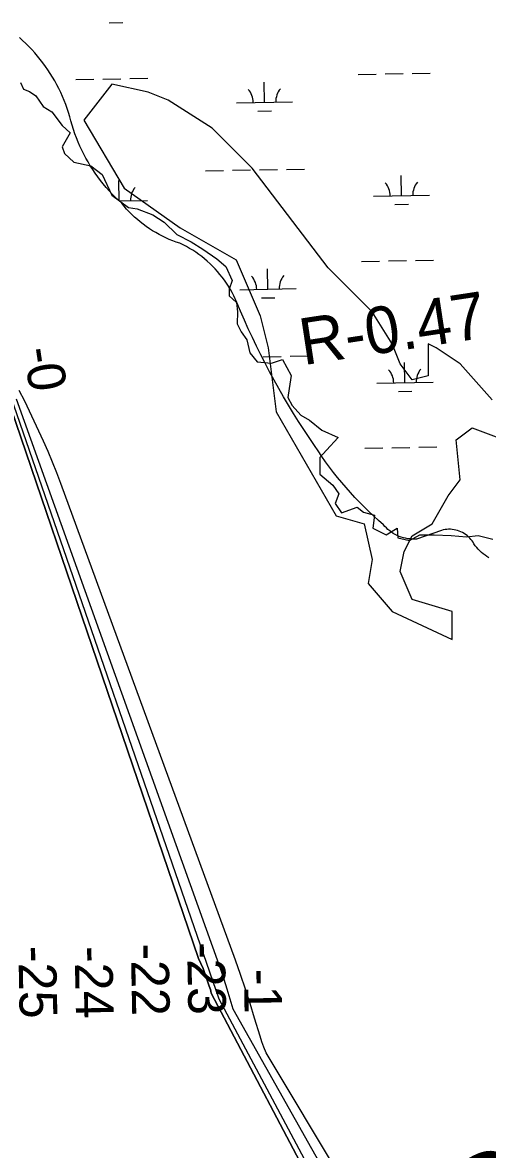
# Model space of a CAD drawing. Extents: x 3925854 to 3964121, y 224593 to 250589.
# Drawn here: x 3946571 to 3947397, y 244643 to 246649 of the extents above; entities that cross this region are included whole.
import ezdxf

# ---------------------------------------------------------------- set-up
doc = ezdxf.new("R2010")
doc.units = 0
for name, color, linetype in [('V-RIVR-EDGE', 7, 'Continuous'), ('V-RIVR-IDEN', 7, 'Continuous'), ('V-RIVR-RANG', 7, 'Continuous'), ('V-RIVR-RANG-IDEN', 7, 'Continuous'), ('V-SITE-VEGE', 7, 'Continuous'), ('V-TOPO-DPTH', 7, 'Continuous'), ('V-TOPO-MINR', 7, 'Continuous'), ('V-WETL-SWMP', 7, 'Continuous')]:
    doc.layers.add(name, color=color, linetype=linetype)

msp = doc.modelspace()

# ---------------------------------------------------------------- linework, layer by layer
at = {"layer": 'V-RIVR-EDGE'}
msp.add_lwpolyline([(3946567.194, 246542.048), (3946572.649, 246530.048), (3946583.558, 246525.684), (3946594.468, 246518.047), (3946607.559, 246499.501), (3946622.833, 246489.683), (3946641.379, 246465.682), (3946655.561, 246452.59), (3946641.379, 246427.499), (3946645.742, 246415.498), (3946662.107, 246400.225), (3946692.653, 246393.679), (3946712.29, 246378.406), (3946729.745, 246341.314), (3946759.201, 246319.495), (3946774.474, 246317.313), (3946802.838, 246306.404), (3946822.475, 246293.312), (3946845.385, 246271.494), (3946870.477, 246258.402), (3946891.205, 246245.311), (3946916.297, 246227.856), (3946932.661, 246214.764), (3946943.57, 246189.673), (3946938.116, 246174.399), (3946938.116, 246162.399), (3946951.207, 246150.399), (3946953.389, 246134.035), (3946952.298, 246112.216), (3946959.935, 246098.033), (3946969.753, 246083.851), (3946975.208, 246060.941), (3946988.299, 246044.577), (3947013.391, 246042.395), (3947033.028, 246048.941), (3947048.301, 246020.576), (3947045.028, 245997.666), (3947042.846, 245981.302), (3947050.483, 245967.12), (3947065.756, 245949.665), (3947081.029, 245940.937), (3947102.848, 245923.482), (3947132.304, 245910.391), (3947111.576, 245887.481), (3947099.576, 245874.39), (3947099.576, 245844.934), (3947122.485, 245825.297), (3947133.395, 245810.024), (3947126.849, 245792.569), (3947137.759, 245776.205), (3947166.123, 245786.023), (3947177.033, 245777.295), (3947196.67, 245771.841), (3947193.397, 245748.931), (3947217.398, 245736.931), (3947237.035, 245748.931), (3947238.126, 245731.476), (3947258.853, 245727.112), (3947277.4, 245736.931), (3947300.309, 245736.931), (3947302.491, 245736.931), (3947333.038, 245735.84), (3947360.311, 245733.658), (3947381.039, 245735.84), (3947407.222, 245729.294)], dxfattribs=at)
at = {"layer": 'V-SITE-VEGE'}
msp.add_lwpolyline([(3947405.647, 245977.257), (3947348.753, 246041.262), (3947306.083, 246069.709), (3947291.859, 246076.821), (3947291.859, 246019.927), (3947263.412, 246012.815), (3947242.077, 246041.262), (3947227.854, 246076.821), (3947192.295, 246133.715), (3947114.066, 246211.944), (3946978.943, 246389.737), (3946907.826, 246460.855), (3946829.597, 246510.637), (3946794.038, 246524.86), (3946730.032, 246539.084), (3946680.25, 246475.078), (3946751.367, 246354.179), (3946850.932, 246283.061), (3946950.496, 246226.167), (3946993.166, 246126.603), (3947007.39, 246069.709), (3947021.613, 245955.922), (3947128.289, 245771.016), (3947178.072, 245756.793), (3947192.295, 245692.787), (3947185.183, 245650.117), (3947227.854, 245600.335), (3947334.53, 245550.553), (3947334.53, 245600.335), (3947263.412, 245621.67), (3947242.077, 245671.452), (3947249.189, 245707.011), (3947263.412, 245735.458), (3947298.971, 245756.793), (3947327.418, 245806.575), (3947348.753, 245835.022), (3947341.641, 245906.139), (3947370.088, 245927.475), (3947426.982, 245906.139)], dxfattribs=at)
at = {"layer": 'V-TOPO-DPTH'}
for points in [[(3946541.376, 245988.816), (3946883.738, 244982.729), (3946892.022, 244965.381), (3946902.961, 244933.896), (3946903.96, 244930.811), (3946904.871, 244927.702), (3946905.648, 244924.558), (3946906.337, 244921.389), (3947303.285, 244166.807)], [(3947303.285, 244166.807), (3946906.337, 244921.389), (3946905.648, 244924.558), (3946904.871, 244927.702), (3946903.96, 244930.811), (3946902.961, 244933.896), (3946892.022, 244965.381), (3946883.738, 244982.729), (3946541.376, 245988.816)], [(3947254.137, 244344.029), (3946945.176, 244892.828), (3946940.131, 244910.512), (3946934.89, 244928.136), (3946929.355, 244945.67), (3946923.623, 244963.143), (3946560.343, 245978.122)]]:
    msp.add_lwpolyline(points, dxfattribs=at)
at = {"layer": 'V-TOPO-MINR'}
for points in [[(3947303.285, 244166.807), (3946906.337, 244921.389), (3946905.648, 244924.558), (3946904.871, 244927.702), (3946903.96, 244930.811), (3946902.961, 244933.896), (3946892.022, 244965.381), (3946883.738, 244982.729), (3946541.376, 245988.816)], [(3947233.922, 244322.235), (3946920.612, 244910.457), (3946550.222, 245983.294)], [(3947273.479, 244364.882), (3947004.267, 244815.276), (3947000.21, 244824.967), (3946996.61, 244834.838), (3946993.317, 244844.828), (3946983.616, 244876.757), (3946975.537, 244902.748), (3946967.236, 244928.666), (3946958.604, 244954.476), (3946949.75, 244980.213), (3946638.804, 245828.393), (3946631.739, 245847.486), (3946624.328, 245866.439), (3946616.401, 245885.181), (3946608.129, 245903.784), (3946575.323, 245974.919), (3946564.952, 245993.636)], [(3947254.137, 244344.029), (3946945.176, 244892.828), (3946940.131, 244910.512), (3946934.89, 244928.136), (3946929.355, 244945.67), (3946923.623, 244963.143), (3946560.343, 245978.122)]]:
    msp.add_lwpolyline(points, dxfattribs=at)
at = {"layer": 'V-WETL-SWMP'}
for p, q in [((3946725.112, 246648.229), (3946749.108, 246648.666)), ((3946571.068, 246616.716), (3946565.318, 246621.83)), ((3946576.68, 246611.451), (3946571.068, 246616.716)), ((3946582.152, 246606.04), (3946576.68, 246611.451)), ((3946587.479, 246600.486), (3946582.152, 246606.04)), ((3946592.657, 246594.794), (3946587.479, 246600.486)), ((3946597.683, 246588.966), (3946592.657, 246594.794)), ((3946602.554, 246583.008), (3946597.683, 246588.966)), ((3946607.265, 246576.923), (3946602.554, 246583.008)), ((3946611.813, 246570.716), (3946607.265, 246576.923)), ((3946616.196, 246564.39), (3946611.813, 246570.716)), ((3946620.41, 246557.951), (3946616.196, 246564.39)), ((3946624.453, 246551.403), (3946620.41, 246557.951)), ((3946628.321, 246544.751), (3946624.453, 246551.403)), ((3946632.012, 246537.998), (3946628.321, 246544.751)), ((3946665.532, 246547.129), (3946697.527, 246547.71)), ((3946713.524, 246548.001), (3946745.519, 246548.583)), ((3946761.516, 246548.874), (3946793.511, 246549.456)), ((3947001.165, 246506.794), (3947000.51, 246542.788)), ((3947167.357, 246556.253), (3947199.352, 246556.835)), ((3947215.349, 246557.126), (3947247.344, 246557.708)), ((3947263.341, 246557.999), (3947295.336, 246558.58)), ((3946635.523, 246531.15), (3946632.012, 246537.998)), ((3946638.852, 246524.212), (3946635.523, 246531.15)), ((3946641.996, 246517.189), (3946638.852, 246524.212)), ((3946644.954, 246510.084), (3946641.996, 246517.189)), ((3946647.723, 246502.904), (3946644.954, 246510.084)), ((3946650.301, 246495.653), (3946647.723, 246502.904)), ((3946951.173, 246505.885), (3947051.156, 246507.703)), ((3946652.687, 246488.337), (3946650.301, 246495.653)), ((3946654.878, 246480.96), (3946652.687, 246488.337)), ((3946989.447, 246491.147), (3947013.443, 246491.583)), ((3946656.874, 246473.528), (3946654.878, 246480.96)), ((3946659.051, 246465.893), (3946656.874, 246473.528)), ((3946661.427, 246458.317), (3946659.051, 246465.893)), ((3946664.001, 246450.806), (3946661.427, 246458.317)), ((3946666.77, 246443.365), (3946664.001, 246450.806)), ((3946669.734, 246435.999), (3946666.77, 246443.365)), ((3946672.89, 246428.714), (3946669.734, 246435.999)), ((3946676.235, 246421.513), (3946672.89, 246428.714)), ((3946679.768, 246414.403), (3946676.235, 246421.513)), ((3946683.486, 246407.388), (3946679.768, 246414.403)), ((3946687.387, 246400.473), (3946683.486, 246407.388)), ((3946691.467, 246393.662), (3946687.387, 246400.473)), ((3946695.725, 246386.96), (3946691.467, 246393.662)), ((3946700.157, 246380.372), (3946695.725, 246386.96)), ((3946896.521, 246384.8), (3946928.516, 246385.382)), ((3946944.513, 246385.673), (3946976.508, 246386.255)), ((3946992.505, 246386.545), (3947024.5, 246387.127)), ((3947040.497, 246387.418), (3947072.492, 246388)), ((3946704.759, 246373.903), (3946700.157, 246380.372)), ((3946709.53, 246367.557), (3946704.759, 246373.903)), ((3946714.465, 246361.337), (3946709.53, 246367.557)), ((3946742.877, 246331.256), (3946742.223, 246367.25)), ((3947244.702, 246340.381), (3947244.048, 246376.375)), ((3946719.562, 246355.249), (3946714.465, 246361.337)), ((3946724.816, 246349.297), (3946719.562, 246355.249)), ((3946730.225, 246343.485), (3946724.816, 246349.297)), ((3946735.784, 246337.816), (3946730.225, 246343.485)), ((3946741.49, 246332.295), (3946735.784, 246337.816)), ((3946747.338, 246326.925), (3946741.49, 246332.295)), ((3946742.626, 246331.251), (3946792.869, 246332.165)), ((3946751.592, 246321.751), (3946747.338, 246326.925)), ((3947194.711, 246339.472), (3947294.694, 246341.29)), ((3947232.985, 246324.734), (3947256.981, 246325.17)), ((3946756.004, 246316.711), (3946751.592, 246321.751)), ((3946760.57, 246311.811), (3946756.004, 246316.711)), ((3946765.286, 246307.055), (3946760.57, 246311.811)), ((3946770.148, 246302.448), (3946765.286, 246307.055)), ((3946775.151, 246297.993), (3946770.148, 246302.448)), ((3946780.289, 246293.697), (3946775.151, 246297.993)), ((3946785.558, 246289.561), (3946780.289, 246293.697)), ((3946790.953, 246285.592), (3946785.558, 246289.561)), ((3946796.469, 246281.792), (3946790.953, 246285.592)), ((3946802.1, 246278.165), (3946796.469, 246281.792)), ((3946807.841, 246274.714), (3946802.1, 246278.165)), ((3946813.686, 246271.443), (3946807.841, 246274.714)), ((3946819.63, 246268.356), (3946813.686, 246271.443)), ((3946825.667, 246265.454), (3946819.63, 246268.356)), ((3946831.791, 246262.741), (3946825.667, 246265.454)), ((3946837.996, 246260.22), (3946831.791, 246262.741)), ((3946844.277, 246257.892), (3946837.996, 246260.22)), ((3946850.627, 246255.761), (3946844.277, 246257.892)), ((3946856.484, 246252.939), (3946850.627, 246255.761)), ((3946862.247, 246249.93), (3946856.484, 246252.939)), ((3946867.91, 246246.735), (3946862.247, 246249.93)), ((3946873.466, 246243.359), (3946867.91, 246246.735)), ((3946878.91, 246239.805), (3946873.466, 246243.359)), ((3946884.237, 246236.077), (3946878.91, 246239.805)), ((3946889.44, 246232.178), (3946884.237, 246236.077)), ((3946894.514, 246228.113), (3946889.44, 246232.178)), ((3946899.453, 246223.886), (3946894.514, 246228.113)), ((3946904.254, 246219.502), (3946899.453, 246223.886)), ((3947173.405, 246223.633), (3947205.4, 246224.215)), ((3947221.397, 246224.506), (3947253.392, 246225.088)), ((3947269.389, 246225.379), (3947301.384, 246225.96)), ((3946908.91, 246214.964), (3946904.254, 246219.502)), ((3946913.417, 246210.278), (3946908.91, 246214.964)), ((3946917.77, 246205.449), (3946913.417, 246210.278)), ((3946921.964, 246200.481), (3946917.77, 246205.449)), ((3947007.213, 246174.174), (3947006.558, 246210.168)), ((3946925.996, 246195.381), (3946921.964, 246200.481)), ((3946929.86, 246190.152), (3946925.996, 246195.381)), ((3946933.553, 246184.801), (3946929.86, 246190.152)), ((3946937.071, 246179.334), (3946933.553, 246184.801)), ((3946940.411, 246173.756), (3946937.071, 246179.334)), ((3946943.568, 246168.072), (3946940.411, 246173.756)), ((3946946.54, 246162.29), (3946943.568, 246168.072)), ((3946951.914, 246150.451), (3946946.54, 246162.29)), ((3946957.221, 246173.265), (3947057.204, 246175.083)), ((3946958.524, 246134.72), (3946951.914, 246150.451)), ((3946995.495, 246158.527), (3947019.491, 246158.963)), ((3946965.33, 246119.073), (3946958.524, 246134.72)), ((3946972.329, 246103.511), (3946965.33, 246119.073)), ((3946979.522, 246088.038), (3946972.329, 246103.511)), ((3946986.906, 246072.655), (3946979.522, 246088.038)), ((3946994.482, 246057.366), (3946986.906, 246072.655)), ((3947002.246, 246042.171), (3946994.482, 246057.366)), ((3946998.553, 246053.925), (3947030.548, 246054.507)), ((3947010.2, 246027.075), (3947002.246, 246042.171)), ((3947046.545, 246054.798), (3947078.54, 246055.38)), ((3947250.75, 246007.761), (3947250.096, 246043.755)), ((3947018.34, 246012.079), (3947010.2, 246027.075)), ((3947026.666, 245997.185), (3947018.34, 246012.079)), ((3947200.759, 246006.852), (3947300.742, 246008.67)), ((3947035.177, 245982.395), (3947026.666, 245997.185)), ((3947043.871, 245967.713), (3947035.177, 245982.395)), ((3947239.033, 245992.114), (3947263.029, 245992.55)), ((3947052.747, 245953.14), (3947043.871, 245967.713)), ((3947061.804, 245938.679), (3947052.747, 245953.14)), ((3947071.04, 245924.331), (3947061.804, 245938.679)), ((3947080.453, 245910.1), (3947071.04, 245924.331)), ((3947090.043, 245895.986), (3947080.453, 245910.1)), ((3947096.449, 245886.181), (3947090.043, 245895.986)), ((3947103.031, 245876.493), (3947096.449, 245886.181)), ((3947179.453, 245891.013), (3947211.448, 245891.595)), ((3947227.445, 245891.886), (3947259.44, 245892.468)), ((3947275.437, 245892.759), (3947307.432, 245893.34)), ((3947109.787, 245866.926), (3947103.031, 245876.493)), ((3947116.715, 245857.483), (3947109.787, 245866.926)), ((3947123.813, 245848.166), (3947116.715, 245857.483)), ((3947131.079, 245838.98), (3947123.813, 245848.166)), ((3947138.509, 245829.927), (3947131.079, 245838.98)), ((3947146.102, 245821.009), (3947138.509, 245829.927)), ((3947153.855, 245812.23), (3947146.102, 245821.009)), ((3947161.765, 245803.593), (3947153.855, 245812.23)), ((3947169.831, 245795.101), (3947161.765, 245803.593)), ((3947178.049, 245786.756), (3947169.831, 245795.101)), ((3947186.416, 245778.561), (3947178.049, 245786.756)), ((3947194.931, 245770.518), (3947186.416, 245778.561)), ((3947203.589, 245762.631), (3947194.931, 245770.518)), ((3947212.389, 245754.902), (3947203.589, 245762.631)), ((3947214.972, 245751.946), (3947212.389, 245754.902)), ((3947217.715, 245749.137), (3947214.972, 245751.946)), ((3947220.609, 245746.484), (3947217.715, 245749.137)), ((3947223.646, 245743.996), (3947220.609, 245746.484)), ((3947226.815, 245741.679), (3947223.646, 245743.996)), ((3947230.108, 245739.541), (3947226.815, 245741.679)), ((3947315.737, 245744.912), (3947271.378, 245729.279)), ((3947318.856, 245745.695), (3947315.737, 245744.912)), ((3947322.018, 245746.277), (3947318.856, 245745.695)), ((3947325.212, 245746.655), (3947322.018, 245746.277)), ((3947328.423, 245746.829), (3947325.212, 245746.655)), ((3947331.638, 245746.797), (3947328.423, 245746.829)), ((3947334.845, 245746.559), (3947331.638, 245746.797)), ((3947338.03, 245746.117), (3947334.845, 245746.559)), ((3947341.18, 245745.472), (3947338.03, 245746.117)), ((3947344.283, 245744.626), (3947341.18, 245745.472)), ((3947347.325, 245743.584), (3947344.283, 245744.626)), ((3947350.294, 245742.35), (3947347.325, 245743.584)), ((3947353.179, 245740.928), (3947350.294, 245742.35)), ((3947355.966, 245739.325), (3947353.179, 245740.928)), ((3947233.514, 245737.589), (3947230.108, 245739.541)), ((3947237.023, 245735.828), (3947233.514, 245737.589)), ((3947240.624, 245734.264), (3947237.023, 245735.828)), ((3947244.306, 245732.902), (3947240.624, 245734.264)), ((3947248.057, 245731.745), (3947244.306, 245732.902)), ((3947251.867, 245730.797), (3947248.057, 245731.745)), ((3947255.724, 245730.062), (3947251.867, 245730.797)), ((3947259.615, 245729.542), (3947255.724, 245730.062)), ((3947263.529, 245729.237), (3947259.615, 245729.542)), ((3947267.454, 245729.15), (3947263.529, 245729.237)), ((3947271.378, 245729.279), (3947267.454, 245729.15)), ((3947358.645, 245737.547), (3947355.966, 245739.325)), ((3947361.205, 245735.601), (3947358.645, 245737.547)), ((3947363.636, 245733.496), (3947361.205, 245735.601)), ((3947365.926, 245731.239), (3947363.636, 245733.496)), ((3947368.068, 245728.84), (3947365.926, 245731.239)), ((3947370.052, 245726.31), (3947368.068, 245728.84)), ((3947371.87, 245723.657), (3947370.052, 245726.31)), ((3947373.515, 245720.894), (3947371.87, 245723.657)), ((3947375.824, 245717.56), (3947373.515, 245720.894)), ((3947378.309, 245714.355), (3947375.824, 245717.56)), ((3947380.963, 245711.287), (3947378.309, 245714.355)), ((3947383.777, 245708.367), (3947380.963, 245711.287)), ((3947386.744, 245705.602), (3947383.777, 245708.367)), ((3947389.856, 245703), (3947386.744, 245705.602)), ((3947393.102, 245700.569), (3947389.856, 245703)), ((3947396.475, 245698.316), (3947393.102, 245700.569)), ((3947399.963, 245696.247), (3947396.475, 245698.316))]:
    msp.add_line(p, q, dxfattribs=at)
for centre, start, end in [((3946945.922, 246506.264), 0.269879, 41.813537), ((3947056.39, 246508.273), 140.269876, 181.813534), ((3947189.46, 246339.851), 0.269879, 41.813537), ((3947299.927, 246341.86), 140.269876, 181.813534), ((3946798.102, 246332.735), 140.269876, 181.813534), ((3946951.97, 246173.644), 0.269879, 41.813537), ((3947062.438, 246175.653), 140.269876, 181.813534), ((3947195.508, 246007.231), 0.269879, 41.813537), ((3947305.975, 246009.24), 140.269876, 181.813534)]:
    msp.add_arc(centre, 35.246, start, end, dxfattribs=at)

# ---------------------------------------------------------------- texts
at = {"layer": 'V-RIVR-IDEN'}
msp.add_text('PASSES', height=166.9997, rotation=29.692314, dxfattribs=at).set_placement((3946995.141, 244222.363))
at = {"layer": 'V-RIVR-RANG'}
for s, rotation, p in [('-0', 278.508326, (3946572.494, 246067.35)), ('-25', 271.130361, (3946563.507, 245004.891)), ('-24', 271.130361, (3946663.529, 245004.77)), ('-22', 271.130361, (3946763.457, 245009.397)), ('-23', 271.130361, (3946863.431, 245011.65)), ('-1', 270.848326, (3946964.56, 244964.227))]:
    msp.add_text(s, height=67, rotation=rotation, dxfattribs=at).set_placement(p)
at = {"layer": 'V-RIVR-RANG-IDEN'}
msp.add_text('R-0.47', height=83, rotation=8.650051, dxfattribs=at).set_placement((3947069.987, 246038.699))

doc.saveas('drawing.dxf')
